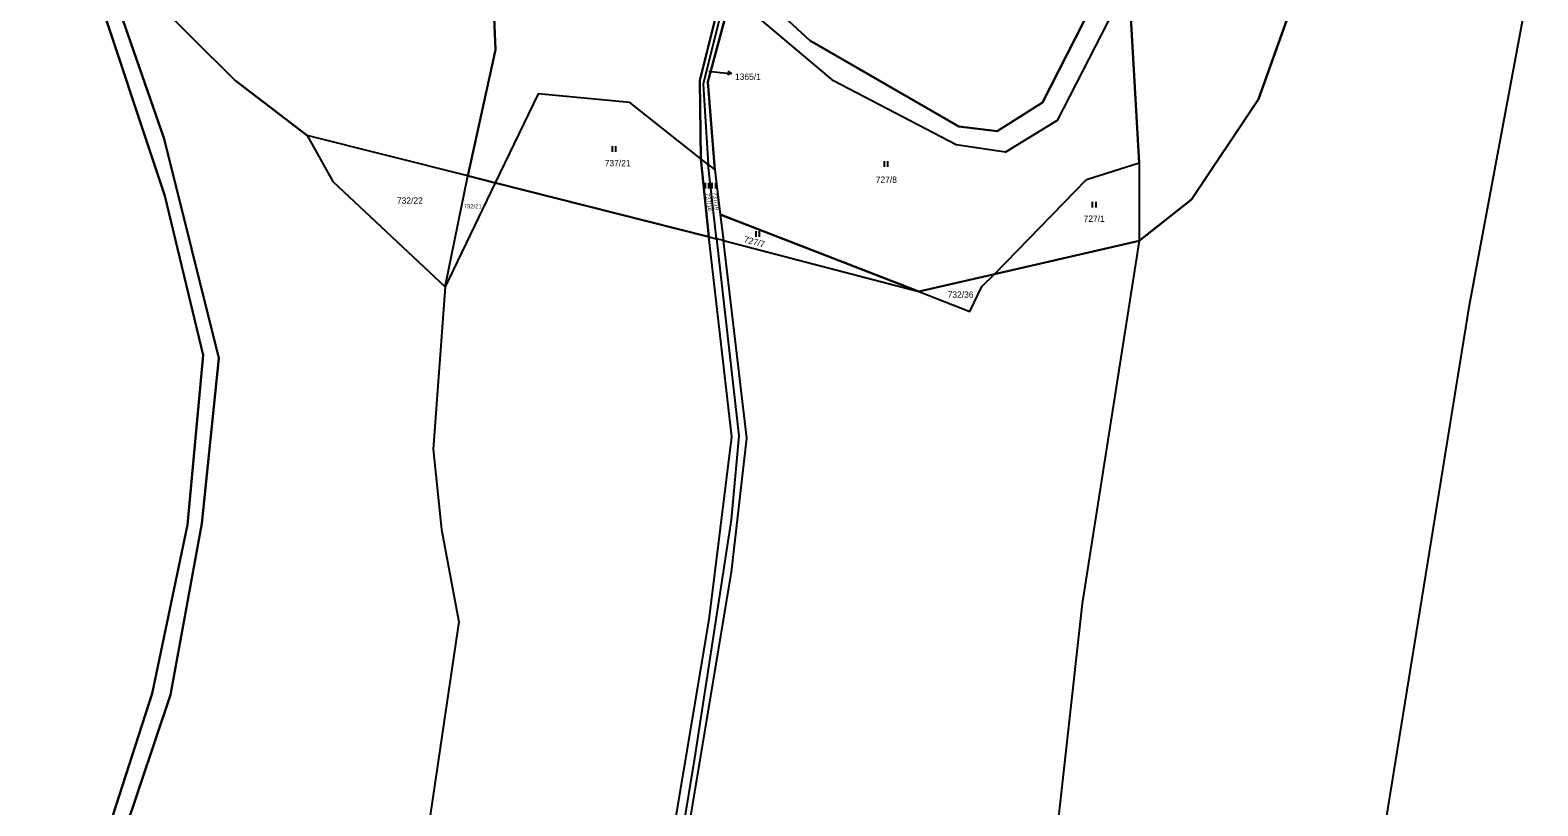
# Model space of a CAD drawing. Extents: x -588699 to -585793, y -1060280 to -1056731.
# Drawn here: x -587129.7 to -586724.4, y -1058206.7 to -1057998.4 of the extents above; entities that cross this region are included whole.
import ezdxf

# ---------------------------------------------------------------- set-up
doc = ezdxf.new("R2010")
doc.units = 0
for name, color, linetype in [('Druh pozemku', 7, 'Continuous'), ('Parcela nároku', 7, 'Continuous'), ('Parcelní číslo', 7, 'Continuous')]:
    doc.layers.add(name, color=color, linetype=linetype)

msp = doc.modelspace()

# ---------------------------------------------------------------- linework, layer by layer
at = {"layer": 'Druh pozemku'}
for p, q in [((-586973.28, -1058029.54), (-586973.28, -1058031.04)), ((-586972.26, -1058031.04), (-586972.26, -1058029.54)), ((-586900.14, -1058033.57), (-586900.14, -1058035.07)), ((-586899.11, -1058035.07), (-586899.11, -1058033.57)), ((-586948.28, -1058039.41), (-586948.28, -1058040.91)), ((-586947.26, -1058040.91), (-586947.26, -1058039.41)), ((-586946.43, -1058039.41), (-586946.43, -1058040.91)), ((-586945.41, -1058040.91), (-586945.41, -1058039.41)), ((-586844.18, -1058044.48), (-586844.18, -1058045.98)), ((-586843.16, -1058045.98), (-586843.16, -1058044.48)), ((-586934.64, -1058052.35), (-586934.64, -1058053.85)), ((-586933.61, -1058053.85), (-586933.61, -1058052.35))]:
    msp.add_line(p, q, dxfattribs=at)
at = {"layer": 'Parcela nároku'}
for points in [[(-586737.76, -1057705.88), (-586732.75, -1057789.84), (-586731.77, -1057843.03), (-586727.68, -1057944.56), (-586762.68, -1057913.84), (-586799.51, -1058016.91), (-586817.52, -1058043.81), (-586831.56, -1058054.99), (-586846.86, -1058152.34), (-586855.66, -1058231.54)], [(-586769.76, -1058238.68), (-586742.78, -1058072.26), (-586724.8, -1057976.24), (-586724.37, -1057926.35), (-586728.86, -1057837.37), (-586733.58, -1057711.23)], [(-586769.76, -1058238.68), (-586742.78, -1058072.26), (-586724.8, -1057976.24), (-586724.37, -1057926.35), (-586728.86, -1057837.37), (-586733.58, -1057711.23)], [(-587148.32, -1058357.26), (-587120.31, -1058276.98), (-587104.48, -1058214.01), (-587092.03, -1058176.89), (-587083.52, -1058130.86), (-587078.98, -1058086.47), (-587093.66, -1058027.53), (-587108.57, -1057984.69), (-587098.26, -1057988.35), (-587074.72, -1058011.8), (-587055.22, -1058026.64), (-587048.36, -1058039), (-587018.13, -1058067.3), (-587021.38, -1058110.94), (-587019.13, -1058132.51), (-587014.51, -1058157.25), (-587025.35, -1058230.42), (-587037.95, -1058281.07), (-587049.98, -1058316), (-587082.75, -1058391.16), (-587120.59, -1058488.29), (-587141.1, -1058482.75)], [(-586933.84, -1057988.46), (-586920.07, -1058001.12), (-586880.07, -1058024.23), (-586869.72, -1058025.52), (-586857.53, -1058017.76), (-586844.33, -1057992.02)], [(-586838.24, -1057992.79), (-586853.58, -1058022.63), (-586867.53, -1058031.14), (-586880.74, -1058029.19), (-586913.72, -1058012), (-586938.21, -1057991.39)], [(-586963.08, -1058251.63), (-586947.2, -1058156.67), (-586941.09, -1058107.63), (-586947.25, -1058053.86), (-587004.74, -1058039.37), (-587018.13, -1058067.3), (-587021.38, -1058110.94), (-587019.13, -1058132.51), (-587014.51, -1058157.25), (-587025.35, -1058230.42)]]:
    msp.add_lwpolyline(points, dxfattribs=at)
for points in [[(-586932.54, -1057960.91), (-586922.94, -1057925.79), (-586919.61, -1057904.44), (-586916.78, -1057898.35), (-586904.01, -1057893.66), (-586874.69, -1057885.55), (-586871.95, -1057892.57), (-586856.89, -1057902.92), (-586839.71, -1057901.81), (-586838.69, -1057925.2), (-586836.9, -1057949.89), (-586885.72, -1057938.48), (-586887.5, -1057984.42), (-586844.33, -1057992.02), (-586857.53, -1058017.76), (-586869.72, -1058025.52), (-586880.07, -1058024.23), (-586920.07, -1058001.12), (-586933.84, -1057988.46), (-586935.69, -1057982.17)], [(-586820.69, -1057947.35), (-586821.14, -1057963.83), (-586834.37, -1057984.74), (-586833.87, -1057993.43), (-586831.56, -1058034.01), (-586831.56, -1058054.99), (-586817.52, -1058043.81), (-586799.51, -1058016.91), (-586762.68, -1057913.84), (-586781.03, -1057899.72), (-586784.82, -1057928.46), (-586811.05, -1057914.87), (-586813.27, -1057926.7), (-586824.36, -1057925.87)], [(-586942.28, -1057933.57), (-586930.63, -1057932.8), (-586930.69, -1057935.48), (-586949.68, -1058011.92), (-586949.36, -1058032.9), (-586968.51, -1058017.77), (-586993.14, -1058015.42), (-587004.74, -1058039.37), (-587012.03, -1058037.53), (-587004.6, -1058003.69), (-587005.35, -1057986.23), (-587004.81, -1057971.63), (-587003.6, -1057946.39), (-586993.53, -1057946.23)], [(-586930.63, -1057932.8), (-586929.13, -1057932.68), (-586929.24, -1057935.95), (-586941.73, -1057984.43), (-586948.78, -1058012.87), (-586947.43, -1058034.44), (-586949.36, -1058032.9), (-586949.68, -1058011.92), (-586930.69, -1057935.48)], [(-587005.35, -1057986.23), (-587004.6, -1058003.69), (-587012.03, -1058037.53), (-587055.22, -1058026.64), (-587074.72, -1058011.8), (-587098.26, -1057988.35), (-587108.57, -1057984.69), (-587114.13, -1057967.04), (-587109.56, -1057942.16), (-587090.06, -1057939.29), (-587016.24, -1057946.59), (-587003.6, -1057946.39), (-587004.81, -1057971.63)], [(-587093.47, -1058042.85), (-587083.2, -1058085.63), (-587087.45, -1058131.23), (-587096.95, -1058176.54), (-587108.49, -1058212.36), (-587125.77, -1058278.15), (-587153.1, -1058357.53), (-587158, -1058368.22), (-587193.45, -1058428.69), (-587200.12, -1058424.25), (-587247.18, -1058391.8), (-587222.83, -1058325.23), (-587191.01, -1058241.74), (-587172.24, -1058142), (-587169.7, -1058107.61), (-587162.67, -1058067.38), (-587154.26, -1057976.54), (-587133.01, -1057983.57), (-587113.33, -1057983.29)], [(-587108.49, -1058212.36), (-587096.95, -1058176.54), (-587087.45, -1058131.23), (-587083.2, -1058085.63), (-587093.47, -1058042.85), (-587113.33, -1057983.29), (-587108.57, -1057984.69), (-587093.66, -1058027.53), (-587078.98, -1058086.47), (-587083.52, -1058130.86), (-587092.03, -1058176.89), (-587104.48, -1058214.01), (-587120.31, -1058276.98), (-587148.32, -1058357.26), (-587158.27, -1058377.37), (-587191.39, -1058430.39), (-587193.45, -1058428.69), (-587158, -1058368.22), (-587153.1, -1058357.53), (-587125.77, -1058278.15)], [(-586940.62, -1057986.63), (-586941.73, -1057984.43), (-586948.78, -1058012.87), (-586947.43, -1058034.44), (-586945.61, -1058035.89), (-586947.52, -1058012.27)], [(-586838.24, -1057992.79), (-586853.58, -1058022.63), (-586867.53, -1058031.14), (-586880.74, -1058029.19), (-586913.72, -1058012), (-586938.21, -1057991.39), (-586940.62, -1057986.63), (-586947.52, -1058012.27), (-586945.61, -1058035.89), (-586944.18, -1058047.87), (-586890.81, -1058068.59), (-586870.41, -1058063.91), (-586845.72, -1058038.51), (-586831.56, -1058034.01), (-586833.87, -1057993.43)], [(-586947.25, -1058053.86), (-586949.36, -1058032.9), (-586968.51, -1058017.77), (-586993.14, -1058015.42), (-587004.74, -1058039.37)], [(-587012.03, -1058037.53), (-587055.22, -1058026.64), (-587048.36, -1058039), (-587018.13, -1058067.3)], [(-586945.17, -1058054.38), (-586947.43, -1058034.44), (-586949.36, -1058032.9), (-586947.25, -1058053.86)], [(-586945.61, -1058035.89), (-586944.18, -1058047.87), (-586943.35, -1058054.86), (-586945.17, -1058054.38), (-586947.43, -1058034.44)], [(-586870.41, -1058063.91), (-586845.72, -1058038.51), (-586831.56, -1058034.01), (-586831.56, -1058054.99)], [(-587018.13, -1058067.3), (-587012.03, -1058037.53), (-587004.74, -1058039.37)], [(-586890.81, -1058068.59), (-586944.18, -1058047.87), (-586943.35, -1058054.86)], [(-586945.17, -1058054.38), (-586939.16, -1058107.31), (-586941.27, -1058129.85), (-586951.11, -1058193.92), (-586960.51, -1058250.82), (-586988.53, -1058350.59), (-586996.22, -1058382.77), (-587028.46, -1058481.86), (-587030.44, -1058481.33), (-587026.88, -1058470.33), (-586999.01, -1058382.92), (-587002.08, -1058381.75), (-586973.08, -1058289.33), (-586963.08, -1058251.63), (-586947.2, -1058156.67), (-586941.09, -1058107.63), (-586947.25, -1058053.86)], [(-586996.22, -1058382.77), (-587028.46, -1058481.86), (-587027.06, -1058482.23), (-586994.52, -1058384.35), (-586983.67, -1058342.24), (-586964.39, -1058271.74), (-586958.96, -1058250.77), (-586941.18, -1058143.96), (-586937.05, -1058107.98), (-586943.35, -1058054.86), (-586945.17, -1058054.38), (-586939.16, -1058107.31), (-586941.27, -1058129.85), (-586951.11, -1058193.92), (-586960.51, -1058250.82), (-586988.53, -1058350.59)], [(-586994.52, -1058384.35), (-586983.67, -1058342.24), (-586964.39, -1058271.74), (-586958.96, -1058250.77), (-586941.18, -1058143.96), (-586937.05, -1058107.98), (-586943.35, -1058054.86), (-586890.81, -1058068.59), (-586877.12, -1058073.9), (-586873.84, -1058067.23), (-586870.41, -1058063.91), (-586831.56, -1058054.99), (-586846.86, -1058152.34), (-586855.66, -1058231.54), (-586862.66, -1058264.6), (-586873.05, -1058302.33), (-586898.07, -1058365.3), (-586932.71, -1058427.7), (-586945.7, -1058453.78), (-586965.12, -1058498.8), (-587027.06, -1058482.23)], [(-586870.41, -1058063.91), (-586890.81, -1058068.59), (-586877.12, -1058073.9), (-586873.84, -1058067.23)]]:
    msp.add_lwpolyline(points, close=True, dxfattribs=at)
at = {"layer": 'Parcelní číslo'}
for p, q in [((-586947.27, -1058009.41), (-586944.21, -1058009.71)), ((-586944.21, -1058009.71), (-586941.22, -1058010.01))]:
    msp.add_line(p, q, dxfattribs=at)
msp.add_lwpolyline([(-586942.17, -1058009.41), (-586941.22, -1058010.01), (-586942.27, -1058010.4)], dxfattribs=at)

# ---------------------------------------------------------------- texts
at = {"layer": 'Parcela nároku'}
for s, height, p in [('1365/1', 0.1, (-586947.45, -1058009.41)), ('737/21', 1.7, (-586975.24, -1058034.93)), ('727/8', 1.7, (-586902.38, -1058039.38)), ('732/22', 1.7, (-587031.11, -1058044.98)), ('732/21', 1.14, (-587013.13, -1058046.25)), ('727/1', 1.7, (-586846.49, -1058049.85)), ('732/36', 1.7, (-586883.05, -1058070.25))]:
    msp.add_text(s, height=height, dxfattribs=at).set_placement(p)
for s, height, rotation, p in [('737/18', 1.14, 279.5333, (-586948.15, -1058042.23)), ('737/19', 1.14, 276.4043, (-586946.19, -1058041.97)), ('727/7', 1.7, 344.9524, (-586937.97, -1058055.3))]:
    msp.add_text(s, height=height, rotation=rotation, dxfattribs=at).set_placement(p)
at = {"layer": 'Parcelní číslo'}
msp.add_text('1365/1', height=1.7, dxfattribs=at).set_placement((-586940.22, -1058011.71))

doc.saveas('drawing.dxf')
